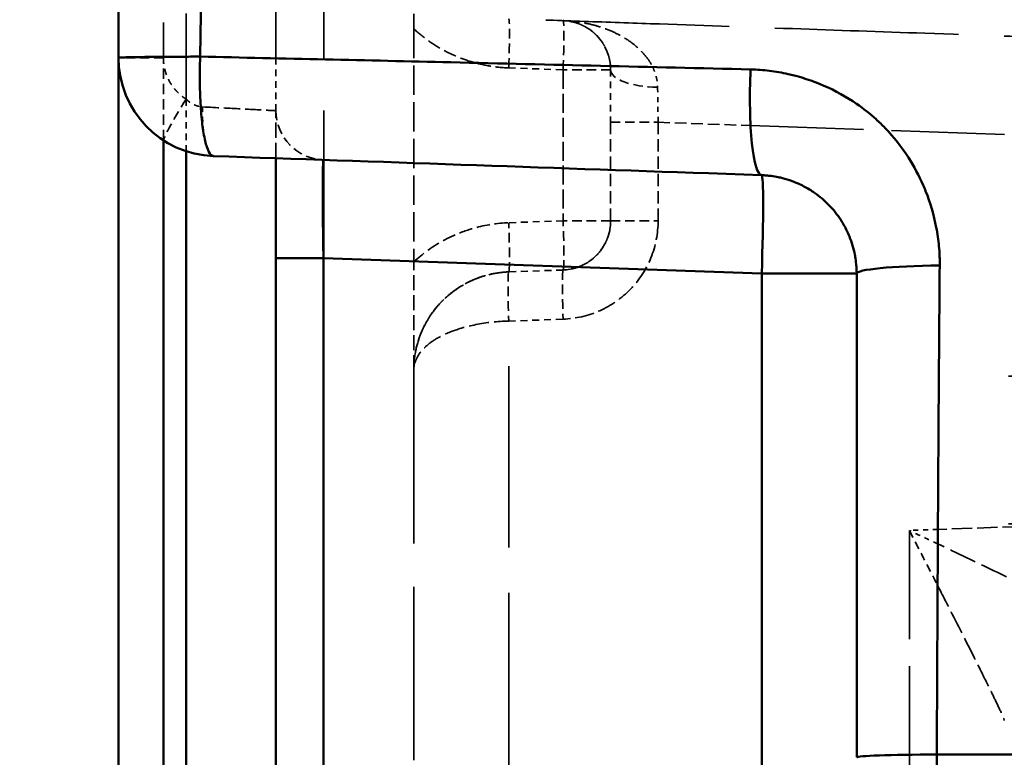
# Model space of a CAD drawing. Header units: millimetres. Extents: x 3278 to 6066, y 2420 to 4375.
# Tile 629 of 656: x 5336 to 5356, y 4176 to 4191. Entities that reach past the tile are written whole.
import ezdxf

# ---------------------------------------------------------------- set-up
doc = ezdxf.new("R2010")
doc.units = ezdxf.units.MM
doc.linetypes.add('DASHED', pattern=[0.2067, 0.1654, -0.0413])
for name, color, linetype, lineweight in [('AM_5', 3, 'Continuous', 25), ('Sichtbare Kanten(DIN)', 7, 'Continuous', 50), ('Sichtbare tangentiale Kanten(DIN)', 7, 'Continuous', 50), ('Verdeckte Kanten(DIN)', 7, 'DASHED', 35), ('Verdeckte tangentiale Kanten(DIN)', 7, 'DASHED', 35)]:
    doc.layers.add(name, color=color, linetype=linetype, lineweight=lineweight)
doc.styles.get("Standard").update_dxf_attribs({"font": 'ISOCP.SHX'})
doc.dimstyles.new('Standard$0', dxfattribs={"dimtxt": 0.18, "dimasz": 0.18, "dimexe": 0.18, "dimexo": 0.0625, "dimgap": 0.09, "dimtad": 0, "dimtih": 1, "dimtoh": 1, "dimdec": 4, "dimzin": 0, "dimdsep": 46, "dimtxsty": 'STANDARD', "dimcen": 0.09, "dimadec": 0, "dimazin": 0, "dimtfac": 1, "dimtdec": 4, "dimtofl": 0, "dimtmove": 0, "dimatfit": 3, "dimfxl": 1, "dimtolj": 1, "dimtzin": 0, "dimarcsym": 0})

# ---------------------------------------------------------------- blocks, each defined once
blk = doc.blocks.new('*D33')
at = {"layer": 'AM_5', "color": 0, "lineweight": -2, "transparency": 16777216}
for p, q in [((5338.341, 4235.228), (5308.192, 4235.228)), ((5308.372, 4233.428), (5308.372, 3736.745)), ((5308.372, 3212.967), (5308.372, 3709.65)), ((5338.341, 3211.167), (5308.192, 3211.167))]:
    blk.add_line(p, q, dxfattribs=at)
at = {"layer": 'AM_5', "color": 0, "transparency": 16777216}
for points in [[(5308.072, 4233.428), (5308.672, 4233.428), (5308.372, 4235.228)], [(5308.072, 3212.967), (5308.672, 3212.967), (5308.372, 3211.167)]]:
    blk.add_solid(points, dxfattribs=at)
at = {"layer": 'Defpoints', "color": 0, "transparency": 16777216}
for p in [(5338.404, 4235.228), (5308.372, 3211.167), (5338.404, 3211.167)]:
    blk.add_point(p, dxfattribs=at)
at = {"layer": 'AM_5', "color": 0, "transparency": 16777216, "insert": (5308.372, 3723.198), "char_height": 10, "attachment_point": 5, "rotation": 90}
blk.add_mtext('\\A1;102,5', dxfattribs=at)

msp = doc.modelspace()

# ---------------------------------------------------------------- linework, layer by layer
at = {"layer": 'Sichtbare Kanten(DIN)'}
for p, q in [((5338.404, 4160.703), (5338.404, 4190.277)), ((5341.604, 4190.264), (5341.604, 4190.264)), ((5351.473, 4187.889), (5350.393, 4187.927)), ((5351.473, 4187.889), (5351.473, 4187.889)), ((5341.604, 4186.201), (5341.604, 4164.778))]:
    msp.add_line(p, q, dxfattribs=at)
msp.add_arc((5340.404, 4190.277), 2, 180, 268, dxfattribs=at)
for points, knots in [([(5338.404, 4215.202), (5338.404, 4214.683), (5338.404, 4214.165), (5338.404, 4213.644), (5338.404, 4213.126), (5338.404, 4212.605), (5338.404, 4212.086), (5338.404, 4211.041), (5338.404, 4210.004), (5338.404, 4208.97), (5338.404, 4207.298), (5338.404, 4205.632), (5338.404, 4203.954), (5338.404, 4203.549), (5338.404, 4203.144), (5338.404, 4202.739), (5338.404, 4200.662), (5338.404, 4198.585), (5338.404, 4196.508), (5338.404, 4194.43), (5338.404, 4192.354), (5338.404, 4190.277)], [0, 0, 0, 0, 1.556925, 1.556925, 1.556925, 3.102501, 3.102501, 3.102501, 6.214947, 6.214947, 6.214947, 11.248315, 11.248315, 11.248315, 12.46337, 12.46337, 12.46337, 18.693947, 18.693947, 18.693947, 24.92661, 24.92661, 24.92661, 24.92661]), ([(5341.604, 4186.201), (5341.604, 4186.425), (5341.604, 4186.65), (5341.604, 4186.868), (5341.604, 4187.032), (5341.604, 4187.193), (5341.604, 4187.349), (5341.604, 4187.4), (5341.604, 4187.452), (5341.604, 4187.502), (5341.604, 4187.704), (5341.604, 4187.895), (5341.604, 4188.071), (5341.604, 4188.126), (5341.604, 4188.181), (5341.604, 4188.233)], [-11.778682, -11.778682, -11.778682, -11.778682, -11.106032, -11.106032, -11.106032, -10.601565, -10.601565, -10.601565, -10.433382, -10.433382, -10.433382, -9.760732, -9.760732, -9.760732, -9.546063, -9.546063, -9.546063, -9.546063]), ([(5353.404, 4185.89), (5353.404, 4185.906), (5353.404, 4185.922), (5353.403, 4185.938), (5353.403, 4185.954), (5353.402, 4185.971), (5353.401, 4185.987), (5353.4, 4186.019), (5353.397, 4186.051), (5353.394, 4186.083), (5353.389, 4186.133), (5353.383, 4186.182), (5353.374, 4186.231), (5353.372, 4186.246), (5353.369, 4186.26), (5353.366, 4186.274), (5353.342, 4186.4), (5353.305, 4186.524), (5353.257, 4186.642), (5353.225, 4186.722), (5353.187, 4186.799), (5353.145, 4186.873), (5353.124, 4186.91), (5353.102, 4186.947), (5353.079, 4186.982), (5353.009, 4187.09), (5352.929, 4187.19), (5352.84, 4187.282), (5352.751, 4187.373), (5352.654, 4187.456), (5352.549, 4187.53), (5352.514, 4187.554), (5352.478, 4187.577), (5352.442, 4187.599), (5352.369, 4187.644), (5352.294, 4187.683), (5352.216, 4187.718), (5352.099, 4187.77), (5351.977, 4187.81), (5351.853, 4187.839), (5351.839, 4187.842), (5351.824, 4187.845), (5351.81, 4187.848), (5351.762, 4187.858), (5351.713, 4187.866), (5351.665, 4187.873), (5351.633, 4187.877), (5351.601, 4187.881), (5351.569, 4187.883), (5351.538, 4187.886), (5351.506, 4187.887), (5351.475, 4187.889)], [0, 0, 0, 0, 0.0154393, 0.0154393, 0.0154393, 0.0308869, 0.0308869, 0.0308869, 0.0617947, 0.0617947, 0.0617947, 0.1098003, 0.1098003, 0.1098003, 0.1235715, 0.1235715, 0.1235715, 0.2467889, 0.2467889, 0.2467889, 0.3294009, 0.3294009, 0.3294009, 0.3709952, 0.3709952, 0.3709952, 0.4967805, 0.4967805, 0.4967805, 0.622925, 0.622925, 0.622925, 0.6648684, 0.6648684, 0.6648684, 0.7484699, 0.7484699, 0.7484699, 0.8738211, 0.8738211, 0.8738211, 0.8882895, 0.8882895, 0.8882895, 0.9368453, 0.9368453, 0.9368453, 0.968421, 0.968421, 0.968421, 0.9995257, 0.9995257, 0.9995257, 0.9995257]), ([(5353.404, 4176.059), (5353.404, 4176.265), (5353.404, 4176.471), (5353.404, 4176.677), (5353.404, 4176.882), (5353.404, 4177.088), (5353.404, 4177.294), (5353.404, 4177.705), (5353.404, 4178.117), (5353.404, 4178.528), (5353.404, 4179.353), (5353.404, 4180.172), (5353.404, 4180.995), (5353.404, 4181.011), (5353.404, 4181.028), (5353.404, 4181.044), (5353.404, 4181.85), (5353.404, 4182.655), (5353.404, 4183.46), (5353.404, 4183.871), (5353.404, 4184.281), (5353.404, 4184.692), (5353.404, 4184.897), (5353.404, 4185.102), (5353.404, 4185.307), (5353.404, 4185.502), (5353.404, 4185.696), (5353.404, 4185.89)], [0.000014, 0.000014, 0.000014, 0.000014, 0.61755, 0.61755, 0.61755, 1.23416, 1.23416, 1.23416, 2.466594, 2.466594, 2.466594, 4.941266, 4.941266, 4.941266, 4.990051, 4.990051, 4.990051, 7.412128, 7.412128, 7.412128, 8.647374, 8.647374, 8.647374, 9.264966, 9.264966, 9.264966, 9.849668, 9.849668, 9.849668, 9.849668])]:
    msp.add_open_spline(points, degree=3, knots=knots, dxfattribs=at)
msp.add_open_spline([(5350.393, 4187.927), (5347.037, 4188.044), (5343.684, 4188.161), (5340.334, 4188.278)], degree=3, dxfattribs=at)
at = {"layer": 'Sichtbare tangentiale Kanten(DIN)'}
for p, q in [((5342.578, 4190.242), (5342.578, 4190.242)), ((5351.248, 4188.898), (5351.248, 4188.898)), ((5339.317, 4162.381), (5339.317, 4188.598)), ((5339.778, 4188.377), (5339.778, 4162.602)), ((5351.474, 4185.89), (5342.569, 4186.201)), ((5342.569, 4186.201), (5342.569, 4164.778)), ((5351.474, 4165.089), (5351.474, 4185.89)), ((5355.054, 4180.691), (5355.054, 4180.691))]:
    msp.add_line(p, q, dxfattribs=at)
for centre, major_axis, ratio, start_param, end_param in [((5351.543, 4189.888), (-0.07, -1.999), 0.150328, 4.64208, 6.280542), ((5340.369, 4189.277), (-0.035, -0.999), 0.254894, 5.374248, 5.374296), ((5339.865, 4189.434), (-0.539, -0.843), 0.073519, 6.274855, 6.283185), ((5351.404, 4185.89), (0.07, 1.999), 0.034878, 4.713607, 6.283185), ((5342.604, 4186.201), (-1, 0), 0.00001, 6.27269, 7.819049), ((5355.404, 4185.89), (-2, 0), 0.084155, 4.869282, 6.282973), ((5351.404, 4185.89), (2, 0), 0.00001, 6.256991, 7.819011), ((5355.404, 4176.059), (-2, 0), 0.029927, 4.899104, 6.282959)]:
    msp.add_ellipse(centre, major_axis=major_axis, ratio=ratio, start_param=start_param, end_param=end_param, dxfattribs=at)
for points, knots in [([(5340.064, 4190.298), (5340.121, 4194.859), (5340.226, 4202.114), (5340.313, 4210.474), (5340.336, 4214.152), (5340.341, 4215.211)], [49.057246, 49.057246, 49.057246, 49.057246, 62.735435, 70.889135, 73.983751, 73.983751, 73.983751, 73.983751]), ([(5338.404, 4190.277), (5338.404, 4190.278), (5338.43, 4190.281), (5338.549, 4190.285), (5338.742, 4190.289), (5339.001, 4190.292), (5339.316, 4190.295), (5339.674, 4190.297), (5339.932, 4190.298), (5340.064, 4190.298)], [0, 0, 0, 0, 0.3993, 0.7986, 1.197901, 1.597203, 1.996505, 2.395807, 2.795109, 2.795109, 2.795109, 2.795109]), ([(5340.064, 4190.298), (5340.059, 4190.183), (5340.057, 4190.068), (5340.056, 4189.953), (5340.056, 4189.809), (5340.057, 4189.666), (5340.062, 4189.529), (5340.065, 4189.448), (5340.069, 4189.369), (5340.074, 4189.293), (5340.083, 4189.14), (5340.096, 4189), (5340.113, 4188.875), (5340.13, 4188.751), (5340.15, 4188.642), (5340.173, 4188.553), (5340.184, 4188.509), (5340.196, 4188.47), (5340.209, 4188.435), (5340.23, 4188.378), (5340.253, 4188.336), (5340.276, 4188.31), (5340.295, 4188.289), (5340.314, 4188.278), (5340.334, 4188.278)], [0, 0, 0, 0, 0.111111, 0.111111, 0.111111, 0.25048, 0.25048, 0.25048, 0.333334, 0.333334, 0.333334, 0.500006, 0.500006, 0.500006, 0.666668, 0.666668, 0.666668, 0.749523, 0.749523, 0.749523, 0.888889, 0.888889, 0.888889, 1, 1, 1, 1]), ([(5340.064, 4190.298), (5341.757, 4190.261), (5345.485, 4190.177), (5349.214, 4190.088), (5351.248, 4190.038)], [-1.783159, -1.783159, -1.783159, -1.783159, 3.360968, 9.509663, 9.509663, 9.509663, 9.509663]), ([(5351.248, 4190.038), (5351.313, 4190.036), (5351.377, 4190.033), (5351.441, 4190.029), (5351.505, 4190.024), (5351.568, 4190.018), (5351.632, 4190.01), (5351.759, 4189.994), (5351.885, 4189.972), (5352.01, 4189.945), (5352.259, 4189.889), (5352.503, 4189.809), (5352.737, 4189.708), (5352.971, 4189.606), (5353.194, 4189.482), (5353.403, 4189.338), (5353.542, 4189.243), (5353.674, 4189.138), (5353.798, 4189.025), (5353.862, 4188.967), (5353.923, 4188.908), (5353.982, 4188.846), (5354.159, 4188.663), (5354.316, 4188.462), (5354.454, 4188.247), (5354.569, 4188.069), (5354.669, 4187.881), (5354.755, 4187.686), (5354.772, 4187.646), (5354.789, 4187.606), (5354.805, 4187.566), (5354.9, 4187.328), (5354.973, 4187.08), (5355.021, 4186.827), (5355.046, 4186.701), (5355.064, 4186.573), (5355.076, 4186.444), (5355.082, 4186.38), (5355.086, 4186.315), (5355.089, 4186.251), (5355.09, 4186.218), (5355.091, 4186.186), (5355.092, 4186.154), (5355.092, 4186.121), (5355.092, 4186.089), (5355.092, 4186.056)], [0, 0, 0, 0, 0.194059, 0.194059, 0.194059, 0.388132, 0.388132, 0.388132, 0.776258, 0.776258, 0.776258, 1.552075, 1.552075, 1.552075, 2.328253, 2.328253, 2.328253, 2.842607, 2.842607, 2.842607, 3.104354, 3.104354, 3.104354, 3.880398, 3.880398, 3.880398, 4.525692, 4.525692, 4.525692, 4.656587, 4.656587, 4.656587, 5.432653, 5.432653, 5.432653, 5.820742, 5.820742, 5.820742, 6.014757, 6.014757, 6.014757, 6.111765, 6.111765, 6.111765, 6.208777, 6.208777, 6.208777, 6.208777]), ([(5342.569, 4186.201), (5342.564, 4186.46), (5342.561, 4186.722), (5342.558, 4186.966), (5342.556, 4187.209), (5342.554, 4187.43), (5342.554, 4187.615), (5342.554, 4187.799), (5342.556, 4187.947), (5342.558, 4188.048), (5342.561, 4188.147), (5342.564, 4188.199), (5342.569, 4188.2)], [0, 0, 0, 0, 0.2505926, 0.2505926, 0.2505926, 0.5, 0.5, 0.5, 0.7494074, 0.7494074, 0.7494074, 0.9968238, 0.9968238, 0.9968238, 0.9968238]), ([(5355.091, 4186.056), (5355.078, 4184.437), (5355.063, 4182.391), (5355.05, 4179.895), (5355.044, 4178.629), (5355.037, 4177.378), (5355.034, 4176.539), (5355.032, 4176.118)], [5.097555, 5.097555, 5.097555, 5.097555, 9.946867, 11.19438, 12.441893, 13.689405, 14.936905, 14.936905, 14.936905, 14.936905]), ([(5355.033, 4176.118), (5355.027, 4174.277), (5355.016, 4170.608), (5355.007, 4166.948), (5355.003, 4165.126)], [0, 0, 0, 0, 5.515701, 10.973327, 10.973327, 10.973327, 10.973327]), ([(5355.032, 4176.118), (5356.561, 4176.118), (5358.178, 4176.118), (5361.492, 4176.118), (5363.384, 4176.118), (5366.869, 4176.118), (5368.789, 4176.118), (5372.261, 4176.118), (5374.208, 4176.118), (5377.665, 4176.118), (5379.639, 4176.118), (5384.878, 4176.118), (5388.702, 4176.118), (5393.925, 4176.118), (5395.974, 4176.118), (5399.35, 4176.118), (5401.421, 4176.118), (5406.574, 4176.118), (5410.49, 4176.118), (5417.419, 4176.118), (5421.376, 4176.118), (5428.258, 4176.118), (5432.25, 4176.118), (5439.087, 4176.118), (5443.106, 4176.118), (5449.902, 4176.118), (5457.089, 4176.118), (5464.315, 4176.118), (5471.497, 4176.118), (5475.569, 4176.118), (5482.282, 4176.118), (5486.365, 4176.118), (5496.645, 4176.118), (5504.319, 4176.118), (5514.566, 4176.118), (5521.731, 4176.118), (5528.888, 4176.118), (5536.05, 4176.118), (5543.216, 4176.118), (5550.362, 4176.118), (5561.117, 4176.118), (5568.729, 4176.118), (5578.993, 4176.118), (5586.171, 4176.118), (5593.299, 4176.118), (5600.485, 4176.118), (5607.682, 4176.118), (5614.801, 4176.118), (5622.004, 4176.118), (5629.217, 4176.118), (5636.338, 4176.118), (5643.565, 4176.118), (5650.802, 4176.118), (5657.947, 4176.118), (5663.387, 4176.118), (5667.019, 4176.118), (5670.593, 4176.118), (5674.229, 4176.118), (5676.084, 4176.118), (5678.743, 4176.118), (5679.672, 4176.118), (5681.457, 4176.118), (5682.367, 4176.118), (5683.259, 4176.118)], [14.489814, 14.489814, 14.489814, 14.489814, 18.464134, 18.689617, 23.081558, 23.36296, 27.698246, 28.036377, 32.313897, 32.709965, 36.92897, 37.38427, 46.160408, 46.735989, 50.777463, 51.413065, 55.395476, 56.090193, 64.634084, 65.44382, 73.877464, 74.795655, 83.12975, 84.143483, 92.395695, 93.485008, 101.674161, 110.954613, 112.152408, 120.235768, 121.480687, 129.521119, 130.803686, 148.114736, 149.433646, 157.422764, 166.736157, 168.048868, 176.055104, 185.382915, 186.655684, 204.082235, 205.250754, 213.446397, 222.816916, 223.846446, 232.200947, 241.602748, 242.442225, 251.020836, 260.449843, 261.041513, 269.885426, 279.329591, 279.659739, 284.057904, 288.792661, 288.973947, 293.535425, 293.630776, 295.910071, 295.959273, 298.286801, 298.286801, 298.286801, 298.286801])]:
    msp.add_open_spline(points, degree=3, knots=knots, dxfattribs=at)
for points in [[(5349.258, 4190.087), (5349.258, 4190.087), (5349.258, 4190.087), (5349.258, 4190.087)], [(5355.053, 4180.395), (5355.053, 4180.395), (5355.053, 4180.395), (5355.053, 4180.395)], [(5355.048, 4179.553), (5355.048, 4179.553), (5355.048, 4179.553), (5355.048, 4179.553)]]:
    msp.add_open_spline(points, degree=3, dxfattribs=at)
at = {"layer": 'Verdeckte Kanten(DIN)', "ltscale": 9.876539}
msp.add_line((5341.604, 4190.264), (5341.604, 4203.228), dxfattribs=at)
at = {"layer": 'Verdeckte Kanten(DIN)', "ltscale": 3.606184}
msp.add_line((5344.404, 4190.863), (5344.404, 4186.129), dxfattribs=at)
at = {"layer": 'Verdeckte Kanten(DIN)'}
for p, q in [((5344.404, 4190.863), (5344.404, 4190.863)), ((5344.404, 4186.129), (5344.404, 4186.129))]:
    msp.add_line(p, q, dxfattribs=at)
at = {"layer": 'Verdeckte Kanten(DIN)', "ltscale": 0.811262}
msp.add_line((5341.604, 4189.199), (5341.604, 4190.264), dxfattribs=at)
at = {"layer": 'Verdeckte Kanten(DIN)', "ltscale": 1.52505}
msp.add_line((5348.404, 4186.962), (5348.404, 4188.964), dxfattribs=at)
at = {"layer": 'Verdeckte Kanten(DIN)', "ltscale": 7.770482}
msp.add_line((5350.393, 4187.927), (5340.334, 4188.278), dxfattribs=at)
at = {"layer": 'Verdeckte Kanten(DIN)', "ltscale": 0.000505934}
msp.add_line((5351.473, 4187.889), (5351.474, 4187.889), dxfattribs=at)
at = {"layer": 'Verdeckte Kanten(DIN)', "ltscale": 0.842572}
msp.add_line((5347.439, 4185.962), (5346.334, 4185.924), dxfattribs=at)
at = {"layer": 'Verdeckte Kanten(DIN)', "ltscale": 21.301537}
msp.add_line((5344.404, 4183.925), (5344.404, 4161.91), dxfattribs=at)
at = {"layer": 'Verdeckte Kanten(DIN)', "ltscale": 1.170062}
for centre, start, end in [((5347.404, 4190.03), 360, 88), ((5342.604, 4189.199), 180, 268), ((5347.404, 4186.962), 272, 360)]:
    msp.add_arc(centre, 1, start, end, dxfattribs=at)
at = {"layer": 'Verdeckte Kanten(DIN)', "ltscale": 2.340223}
msp.add_arc((5351.404, 4185.89), 2, 360, 88, dxfattribs=at)
at = {"layer": 'Verdeckte Kanten(DIN)', "ltscale": 1.852096}
for points, knots in [([(5344.404, 4190.863), (5344.404, 4190.958), (5344.404, 4191.054), (5344.404, 4191.455), (5344.404, 4191.75), (5344.404, 4192.21), (5344.404, 4192.392), (5344.404, 4192.649), (5344.404, 4192.734), (5344.404, 4192.86), (5344.404, 4192.901), (5344.404, 4192.964), (5344.404, 4192.985), (5344.404, 4193.024), (5344.404, 4193.048), (5344.404, 4193.06), (5344.404, 4193.062), (5344.404, 4193.063), (5344.404, 4193.064), (5344.404, 4193.065), (5344.404, 4193.066), (5344.404, 4193.067), (5344.404, 4193.067), (5344.404, 4193.067), (5344.404, 4193.067), (5344.404, 4193.067), (5344.404, 4193.067), (5344.404, 4193.067), (5344.404, 4193.067), (5344.404, 4193.067)], [0, 0, 0, 0, 0.028581, 0.028581, 0.1216375, 0.1216375, 0.1816686, 0.1816686, 0.2117409, 0.2117409, 0.2266826, 0.2266826, 0.2341227, 0.2341227, 0.2410261, 0.2410261, 0.2417309, 0.2417309, 0.2420396, 0.2420396, 0.2421803, 0.2421803, 0.2424705, 0.2424705, 0.2425249, 0.2425249, 0.2425528, 0.2425528, 0.2425799, 0.2425799, 0.2425799, 0.2425799]), ([(5344.404, 4183.925), (5344.404, 4183.925), (5344.404, 4183.925), (5344.404, 4183.925), (5344.404, 4183.925), (5344.404, 4183.925), (5344.404, 4183.925), (5344.404, 4183.925), (5344.404, 4183.925), (5344.404, 4183.926), (5344.404, 4183.927), (5344.404, 4183.928), (5344.404, 4183.929), (5344.404, 4183.93), (5344.404, 4183.932), (5344.404, 4183.944), (5344.404, 4183.968), (5344.404, 4184.007), (5344.404, 4184.028), (5344.404, 4184.091), (5344.404, 4184.132), (5344.404, 4184.258), (5344.404, 4184.343), (5344.404, 4184.6), (5344.404, 4184.782), (5344.404, 4185.242), (5344.404, 4185.537), (5344.404, 4185.938), (5344.404, 4186.034), (5344.404, 4186.129)], [0, 0, 0, 0, 0.0000034, 0.0000034, 0.00000689, 0.00000689, 0.00001369, 0.00001369, 0.00005001, 0.00005001, 0.00006762, 0.00006762, 0.00010624, 0.00010624, 0.00019445, 0.00019445, 0.00105833, 0.00105833, 0.00198939, 0.00198939, 0.0038592, 0.0038592, 0.00762244, 0.00762244, 0.01513473, 0.01513473, 0.02677981, 0.02677981, 0.03035644, 0.03035644, 0.03035644, 0.03035644])]:
    msp.add_open_spline(points, degree=3, knots=knots, dxfattribs=at)
at = {"layer": 'Verdeckte Kanten(DIN)', "ltscale": 22.540926}
msp.add_open_spline([(5369.439, 4190.261), (5369.197, 4190.27), (5368.956, 4190.278), (5368.715, 4190.287), (5368.473, 4190.295), (5368.232, 4190.304), (5367.991, 4190.312), (5367.509, 4190.329), (5367.026, 4190.346), (5366.544, 4190.363), (5365.58, 4190.396), (5364.616, 4190.43), (5363.651, 4190.464), (5361.725, 4190.531), (5359.797, 4190.598), (5357.871, 4190.665), (5356.844, 4190.701), (5355.817, 4190.737), (5354.791, 4190.773), (5353.893, 4190.804), (5352.996, 4190.836), (5352.099, 4190.867), (5351.137, 4190.901), (5350.176, 4190.934), (5349.215, 4190.968), (5348.735, 4190.984), (5348.255, 4191.001), (5347.774, 4191.018), (5347.294, 4191.035), (5346.814, 4191.052), (5346.334, 4191.068)], degree=3, knots=[0, 0, 0, 0, 0.727999, 0.727999, 0.727999, 1.456434, 1.456434, 1.456434, 2.914057, 2.914057, 2.914057, 5.82861, 5.82861, 5.82861, 11.649607, 11.649607, 11.649607, 14.75485, 14.75485, 14.75485, 17.471933, 17.471933, 17.471933, 20.383648, 20.383648, 20.383648, 21.839702, 21.839702, 21.839702, 23.295989, 23.295989, 23.295989, 23.295989], dxfattribs=at)
at = {"layer": 'Verdeckte Kanten(DIN)', "ltscale": 2.410414}
msp.add_open_spline([(5348.404, 4190.03), (5348.404, 4190.051), (5348.403, 4190.071), (5348.402, 4190.091), (5348.401, 4190.102), (5348.4, 4190.114), (5348.399, 4190.125), (5348.398, 4190.133), (5348.398, 4190.141), (5348.397, 4190.149), (5348.392, 4190.189), (5348.385, 4190.227), (5348.376, 4190.263), (5348.374, 4190.273), (5348.371, 4190.284), (5348.368, 4190.294), (5348.351, 4190.358), (5348.328, 4190.416), (5348.303, 4190.468), (5348.294, 4190.486), (5348.285, 4190.503), (5348.276, 4190.52), (5348.251, 4190.564), (5348.225, 4190.603), (5348.197, 4190.639), (5348.18, 4190.662), (5348.162, 4190.683), (5348.144, 4190.703), (5348.119, 4190.73), (5348.094, 4190.755), (5348.068, 4190.778), (5348.041, 4190.802), (5348.014, 4190.823), (5347.986, 4190.843), (5347.965, 4190.858), (5347.944, 4190.872), (5347.923, 4190.885), (5347.886, 4190.907), (5347.85, 4190.926), (5347.812, 4190.943), (5347.797, 4190.95), (5347.782, 4190.956), (5347.767, 4190.962), (5347.721, 4190.98), (5347.675, 4190.994), (5347.628, 4191.005), (5347.62, 4191.007), (5347.613, 4191.008), (5347.605, 4191.01), (5347.577, 4191.016), (5347.55, 4191.02), (5347.522, 4191.023), (5347.515, 4191.024), (5347.509, 4191.025), (5347.502, 4191.025), (5347.481, 4191.028), (5347.46, 4191.029), (5347.439, 4191.03)], degree=3, knots=[0, 0, 0, 0, 0.024497, 0.024497, 0.024497, 0.039124, 0.039124, 0.039124, 0.0496, 0.0496, 0.0496, 0.101926, 0.101926, 0.101926, 0.117373, 0.117373, 0.117373, 0.214578, 0.214578, 0.214578, 0.248473, 0.248473, 0.248473, 0.33572, 0.33572, 0.33572, 0.389595, 0.389595, 0.389595, 0.462873, 0.462873, 0.462873, 0.537494, 0.537494, 0.537494, 0.594144, 0.594144, 0.594144, 0.689587, 0.689587, 0.689587, 0.728051, 0.728051, 0.728051, 0.844207, 0.844207, 0.844207, 0.863641, 0.863641, 0.863641, 0.931782, 0.931782, 0.931782, 0.948069, 0.948069, 0.948069, 1, 1, 1, 1], dxfattribs=at)
at = {"layer": 'Verdeckte Kanten(DIN)', "ltscale": 0.830827}
msp.add_open_spline([(5348.404, 4190.03), (5348.404, 4189.945), (5348.404, 4189.859), (5348.404, 4189.771), (5348.404, 4189.684), (5348.404, 4189.595), (5348.404, 4189.506), (5348.404, 4189.416), (5348.404, 4189.326), (5348.404, 4189.236), (5348.404, 4189.145), (5348.404, 4189.054), (5348.404, 4188.964)], degree=3, knots=[-2.355213, -2.355213, -2.355213, -2.355213, -2.082589, -2.082589, -2.082589, -1.80989, -1.80989, -1.80989, -1.537199, -1.537199, -1.537199, -1.264598, -1.264598, -1.264598, -1.264598], dxfattribs=at)
at = {"layer": 'Verdeckte Kanten(DIN)', "ltscale": 1.886645}
msp.add_open_spline([(5341.604, 4188.233), (5341.604, 4188.263), (5341.604, 4188.293), (5341.604, 4188.321), (5341.604, 4188.4), (5341.604, 4188.475), (5341.604, 4188.545), (5341.604, 4188.685), (5341.604, 4188.805), (5341.604, 4188.902), (5341.604, 4188.927), (5341.604, 4188.95), (5341.604, 4188.971), (5341.604, 4189.035), (5341.604, 4189.086), (5341.604, 4189.124), (5341.604, 4189.173), (5341.604, 4189.199), (5341.604, 4189.199)], degree=3, knots=[-9.546063, -9.546063, -9.546063, -9.546063, -9.424407, -9.424407, -9.424407, -9.088082, -9.088082, -9.088082, -8.415432, -8.415432, -8.415432, -8.247248, -8.247248, -8.247248, -7.742782, -7.742782, -7.742782, -7.070132, -7.070132, -7.070132, -7.070132], dxfattribs=at)
at = {"layer": 'Verdeckte Kanten(DIN)', "ltscale": 1.171288}
msp.add_open_spline([(5348.404, 4186.962), (5348.404, 4186.905), (5348.399, 4186.849), (5348.389, 4186.793), (5348.377, 4186.723), (5348.358, 4186.654), (5348.331, 4186.587), (5348.315, 4186.547), (5348.296, 4186.509), (5348.275, 4186.472), (5348.233, 4186.397), (5348.182, 4186.328), (5348.123, 4186.267), (5348.064, 4186.206), (5347.997, 4186.152), (5347.924, 4186.108), (5347.887, 4186.085), (5347.849, 4186.066), (5347.81, 4186.048), (5347.745, 4186.019), (5347.676, 4185.997), (5347.606, 4185.983), (5347.551, 4185.971), (5347.495, 4185.964), (5347.439, 4185.962)], degree=3, knots=[0, 0, 0, 0, 0.110996, 0.110996, 0.110996, 0.250202, 0.250202, 0.250202, 0.332989, 0.332989, 0.332989, 0.499596, 0.499596, 0.499596, 0.666318, 0.666318, 0.666318, 0.749241, 0.749241, 0.749241, 0.888773, 0.888773, 0.888773, 1, 1, 1, 1], dxfattribs=at)
at = {"layer": 'Verdeckte Kanten(DIN)', "ltscale": 2.48357}
msp.add_open_spline([(5346.334, 4185.924), (5346.101, 4185.916), (5345.646, 4185.816), (5345.125, 4185.496), (5344.778, 4185.12), (5344.486, 4184.608), (5344.404, 4184.199), (5344.404, 4183.925)], degree=3, knots=[0, 0, 0, 0, 0.615936, 1.231871, 1.738665, 2.24546, 3.259048, 3.259048, 3.259048, 3.259048], dxfattribs=at)
at = {"layer": 'Verdeckte Kanten(DIN)', "ltscale": 2.342263}
msp.add_open_spline([(5346.334, 4185.924), (5346.255, 4185.921), (5346.176, 4185.913), (5346.098, 4185.901), (5346.02, 4185.889), (5345.943, 4185.872), (5345.867, 4185.851), (5345.791, 4185.83), (5345.716, 4185.805), (5345.643, 4185.775), (5345.625, 4185.767), (5345.607, 4185.76), (5345.59, 4185.752), (5345.535, 4185.728), (5345.482, 4185.701), (5345.43, 4185.672), (5345.361, 4185.633), (5345.294, 4185.591), (5345.23, 4185.544), (5345.166, 4185.498), (5345.105, 4185.448), (5345.047, 4185.394), (5345.019, 4185.368), (5344.991, 4185.341), (5344.965, 4185.314), (5344.848, 4185.193), (5344.747, 4185.057), (5344.664, 4184.911), (5344.621, 4184.835), (5344.582, 4184.756), (5344.549, 4184.674), (5344.505, 4184.564), (5344.471, 4184.45), (5344.446, 4184.335), (5344.418, 4184.2), (5344.404, 4184.062), (5344.404, 4183.925)], degree=3, knots=[-9.365029, -9.365029, -9.365029, -9.365029, -9.127928, -9.127928, -9.127928, -8.890826, -8.890826, -8.890826, -8.653725, -8.653725, -8.653725, -8.595837, -8.595837, -8.595837, -8.416623, -8.416623, -8.416623, -8.179522, -8.179522, -8.179522, -7.942421, -7.942421, -7.942421, -7.82664, -7.82664, -7.82664, -7.322097, -7.322097, -7.322097, -7.057376, -7.057376, -7.057376, -6.701774, -6.701774, -6.701774, -6.288256, -6.288256, -6.288256, -6.288256], dxfattribs=at)
at = {"layer": 'Verdeckte Kanten(DIN)'}
msp.add_open_spline([(5353.404, 4176.059), (5353.404, 4176.059), (5353.404, 4176.059), (5353.404, 4176.059)], degree=3, dxfattribs=at)
at = {"layer": 'Verdeckte tangentiale Kanten(DIN)', "ltscale": 24.437014}
msp.add_line((5342.578, 4190.242), (5342.578, 4215.498), dxfattribs=at)
at = {"layer": 'Verdeckte tangentiale Kanten(DIN)', "ltscale": 9.867079}
msp.add_line((5339.317, 4203.228), (5339.317, 4190.277), dxfattribs=at)
at = {"layer": 'Verdeckte tangentiale Kanten(DIN)', "ltscale": 10.509041}
msp.add_line((5339.778, 4189.434), (5339.778, 4203.228), dxfattribs=at)
at = {"layer": 'Verdeckte tangentiale Kanten(DIN)', "ltscale": 1.278844}
msp.add_line((5339.317, 4188.598), (5339.317, 4190.277), dxfattribs=at)
at = {"layer": 'Verdeckte tangentiale Kanten(DIN)', "ltscale": 25.174028}
msp.add_line((5342.578, 4138.208), (5342.578, 4190.242), dxfattribs=at)
at = {"layer": 'Verdeckte tangentiale Kanten(DIN)', "ltscale": 0.842572}
for p, q in [((5346.334, 4190.069), (5347.439, 4190.03)), ((5347.439, 4186.962), (5346.334, 4186.923)), ((5346.334, 4184.924), (5347.439, 4184.963))]:
    msp.add_line(p, q, dxfattribs=at)
at = {"layer": 'Verdeckte tangentiale Kanten(DIN)', "ltscale": 2.337818}
msp.add_line((5347.439, 4190.03), (5347.439, 4186.962), dxfattribs=at)
at = {"layer": 'Verdeckte tangentiale Kanten(DIN)', "ltscale": 0.805202}
msp.add_line((5339.778, 4189.434), (5339.778, 4188.377), dxfattribs=at)
at = {"layer": 'Verdeckte tangentiale Kanten(DIN)', "ltscale": 1.52505}
msp.add_line((5349.369, 4186.962), (5349.369, 4188.964), dxfattribs=at)
at = {"layer": 'Verdeckte tangentiale Kanten(DIN)', "ltscale": 1.433173}
msp.add_line((5349.369, 4188.964), (5351.248, 4188.898), dxfattribs=at)
at = {"layer": 'Verdeckte tangentiale Kanten(DIN)', "ltscale": 13.875697}
msp.add_line((5351.248, 4188.898), (5369.439, 4188.263), dxfattribs=at)
at = {"layer": 'Verdeckte tangentiale Kanten(DIN)', "ltscale": 22.268534}
msp.add_line((5346.334, 4161.91), (5346.334, 4184.924), dxfattribs=at)
at = {"layer": 'Verdeckte tangentiale Kanten(DIN)', "ltscale": 0.442739}
msp.add_line((5355.054, 4180.691), (5354.474, 4180.67), dxfattribs=at)
at = {"layer": 'Verdeckte tangentiale Kanten(DIN)', "ltscale": 13.349155}
msp.add_line((5354.474, 4180.67), (5354.474, 4163.149), dxfattribs=at)
at = {"layer": 'Verdeckte tangentiale Kanten(DIN)', "ltscale": 2.501792}
msp.add_line((5358.334, 4180.805), (5355.054, 4180.691), dxfattribs=at)
at = {"layer": 'Verdeckte tangentiale Kanten(DIN)', "ltscale": 1.195728}
for centre, major_axis, start_param, end_param in [((5346.299, 4190.069), (0.035, 0.999), 4.713607, 6.283185), ((5347.404, 4190.03), (0.035, 0.999), 4.713607, 6.283185), ((5346.299, 4186.923), (0.035, -0.999), 0, 1.569578), ((5347.404, 4186.962), (0.035, -0.999), 0, 1.569578), ((5346.369, 4184.924), (-0.035, 0.999), 0, 1.569578), ((5347.474, 4184.963), (-0.035, 0.999), 0, 1.569578)]:
    msp.add_ellipse(centre, major_axis=major_axis, ratio=0.034878, start_param=start_param, end_param=end_param, dxfattribs=at)
at = {"layer": 'Verdeckte tangentiale Kanten(DIN)', "ltscale": 1.13017}
msp.add_ellipse((5339.404, 4190.277), major_axis=(-1, 0), ratio=0.00001, start_param=4.79966, end_param=6.283194, dxfattribs=at)
at = {"layer": 'Verdeckte tangentiale Kanten(DIN)', "ltscale": 1.170062}
for centre, major_axis, start_param, end_param in [((5347.404, 4190.03), (1, 0), 6.28167, 7.819071), ((5349.404, 4188.964), (-1, 0), 6.283184, 7.819074), ((5347.404, 4186.962), (1, 0), 6.28167, 7.819071), ((5349.404, 4186.962), (-1, 0), 6.283184, 7.819074)]:
    msp.add_ellipse(centre, major_axis=major_axis, ratio=0.00001, start_param=start_param, end_param=end_param, dxfattribs=at)
at = {"layer": 'Verdeckte tangentiale Kanten(DIN)', "ltscale": 1.162352}
msp.add_ellipse((5349.404, 4190.03), major_axis=(-1, 0), ratio=0.355606, start_param=0, end_param=1.525771, dxfattribs=at)
at = {"layer": 'Verdeckte tangentiale Kanten(DIN)', "ltscale": 0.554126}
msp.add_ellipse((5349.394, 4189.051), major_axis=(0.029, -1.733), ratio=0.015157, start_param=4.343592, end_param=4.762577, dxfattribs=at)
at = {"layer": 'Verdeckte tangentiale Kanten(DIN)', "ltscale": 1.154537}
msp.add_ellipse((5339.865, 4189.434), major_axis=(-0.539, -0.843), ratio=0.073519, start_param=4.759342, end_param=6.274855, dxfattribs=at)
at = {"layer": 'Verdeckte tangentiale Kanten(DIN)', "ltscale": 0.497374}
msp.add_ellipse((5340.369, 4189.277), major_axis=(-0.035, -0.999), ratio=0.254888, start_param=4.72129, end_param=5.374247, dxfattribs=at)
at = {"layer": 'Verdeckte tangentiale Kanten(DIN)', "ltscale": 0.692364}
msp.add_ellipse((5340.369, 4189.277), major_axis=(-0.035, -0.999), ratio=0.254888, start_param=5.374295, end_param=6.283185, dxfattribs=at)
at = {"layer": 'Verdeckte tangentiale Kanten(DIN)', "ltscale": 0.000238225}
msp.add_ellipse((5355.404, 4185.89), major_axis=(-2, 0), ratio=0.084152, start_param=4.86906, end_param=4.869281, dxfattribs=at)
at = {"layer": 'Verdeckte tangentiale Kanten(DIN)', "ltscale": 2.340223}
for centre, start_param, end_param in [((5358.404, 4183.807), 4.747319, 6.292891), ((5358.404, 4180.805), 4.747297, 6.283187)]:
    msp.add_ellipse(centre, major_axis=(-2, 0), ratio=0.00001, start_param=start_param, end_param=end_param, dxfattribs=at)
at = {"layer": 'Verdeckte tangentiale Kanten(DIN)', "ltscale": 1.624681}
msp.add_open_spline([(5346.334, 4190.069), (5346.216, 4190.073), (5346.097, 4190.084), (5345.98, 4190.103), (5345.863, 4190.121), (5345.748, 4190.146), (5345.633, 4190.178), (5345.519, 4190.209), (5345.407, 4190.248), (5345.298, 4190.293), (5345.271, 4190.304), (5345.244, 4190.315), (5345.218, 4190.327), (5345.136, 4190.363), (5345.056, 4190.403), (5344.978, 4190.447), (5344.874, 4190.504), (5344.774, 4190.568), (5344.678, 4190.638), (5344.583, 4190.707), (5344.491, 4190.782), (5344.404, 4190.863)], degree=3, knots=[-4.609727, -4.609727, -4.609727, -4.609727, -4.254299, -4.254299, -4.254299, -3.89887, -3.89887, -3.89887, -3.543442, -3.543442, -3.543442, -3.456664, -3.456664, -3.456664, -3.188013, -3.188013, -3.188013, -2.832584, -2.832584, -2.832584, -2.477156, -2.477156, -2.477156, -2.477156], dxfattribs=at)
at = {"layer": 'Verdeckte tangentiale Kanten(DIN)', "ltscale": 2.036012}
msp.add_open_spline([(5347.439, 4191.03), (5347.493, 4191.028), (5347.548, 4191.024), (5347.603, 4191.019), (5347.654, 4191.015), (5347.705, 4191.009), (5347.756, 4191.001), (5347.759, 4191.001), (5347.763, 4191), (5347.766, 4191), (5347.875, 4190.983), (5347.982, 4190.961), (5348.087, 4190.932), (5348.165, 4190.911), (5348.242, 4190.886), (5348.317, 4190.857), (5348.343, 4190.847), (5348.369, 4190.837), (5348.395, 4190.826), (5348.478, 4190.792), (5348.558, 4190.752), (5348.635, 4190.709), (5348.651, 4190.699), (5348.667, 4190.69), (5348.683, 4190.68), (5348.775, 4190.625), (5348.861, 4190.562), (5348.941, 4190.492), (5348.977, 4190.46), (5349.012, 4190.426), (5349.045, 4190.391), (5349.084, 4190.35), (5349.12, 4190.306), (5349.153, 4190.261), (5349.182, 4190.221), (5349.208, 4190.18), (5349.232, 4190.138), (5349.241, 4190.121), (5349.25, 4190.104), (5349.258, 4190.087)], degree=3, knots=[0, 0, 0, 0, 0.196755, 0.196755, 0.196755, 0.381101, 0.381101, 0.381101, 0.393491, 0.393491, 0.393491, 0.786985, 0.786985, 0.786985, 1.078056, 1.078056, 1.078056, 1.180474, 1.180474, 1.180474, 1.505337, 1.505337, 1.505337, 1.57397, 1.57397, 1.57397, 1.967496, 1.967496, 1.967496, 2.148505, 2.148505, 2.148505, 2.36103, 2.36103, 2.36103, 2.544192, 2.544192, 2.544192, 2.616448, 2.616448, 2.616448, 2.616448], dxfattribs=at)
at = {"layer": 'Verdeckte tangentiale Kanten(DIN)', "ltscale": 0.764309}
msp.add_open_spline([(5339.317, 4190.277), (5339.317, 4190.266), (5339.317, 4190.256), (5339.317, 4190.245), (5339.317, 4190.235), (5339.318, 4190.224), (5339.318, 4190.214), (5339.319, 4190.193), (5339.321, 4190.172), (5339.324, 4190.152), (5339.329, 4190.11), (5339.337, 4190.069), (5339.348, 4190.029), (5339.355, 4190.002), (5339.363, 4189.975), (5339.372, 4189.949), (5339.39, 4189.896), (5339.413, 4189.845), (5339.439, 4189.796), (5339.466, 4189.747), (5339.497, 4189.701), (5339.532, 4189.657), (5339.549, 4189.635), (5339.567, 4189.614), (5339.586, 4189.594), (5339.614, 4189.563), (5339.645, 4189.534), (5339.677, 4189.508), (5339.693, 4189.494), (5339.709, 4189.481), (5339.726, 4189.469), (5339.735, 4189.463), (5339.743, 4189.457), (5339.752, 4189.451), (5339.76, 4189.445), (5339.769, 4189.44), (5339.778, 4189.434)], degree=3, knots=[-3.141593, -3.141593, -3.141593, -3.141593, -3.110278, -3.110278, -3.110278, -3.078963, -3.078963, -3.078963, -3.016332, -3.016332, -3.016332, -2.891059, -2.891059, -2.891059, -2.807559, -2.807559, -2.807559, -2.640543, -2.640543, -2.640543, -2.473525, -2.473525, -2.473525, -2.390026, -2.390026, -2.390026, -2.264754, -2.264754, -2.264754, -2.202123, -2.202123, -2.202123, -2.170807, -2.170807, -2.170807, -2.139491, -2.139491, -2.139491, -2.139491], dxfattribs=at)
at = {"layer": 'Verdeckte tangentiale Kanten(DIN)', "ltscale": 0.362594}
msp.add_open_spline([(5349.258, 4190.087), (5349.274, 4190.054), (5349.289, 4190.02), (5349.301, 4189.986), (5349.303, 4189.98), (5349.305, 4189.975), (5349.307, 4189.969), (5349.317, 4189.941), (5349.325, 4189.912), (5349.332, 4189.882), (5349.336, 4189.866), (5349.34, 4189.85), (5349.343, 4189.834), (5349.347, 4189.811), (5349.351, 4189.788), (5349.353, 4189.765), (5349.354, 4189.762), (5349.354, 4189.759), (5349.354, 4189.755), (5349.357, 4189.729), (5349.358, 4189.702), (5349.359, 4189.675)], degree=3, knots=[2.6165056, 2.6165056, 2.6165056, 2.6165056, 2.7544357, 2.7544357, 2.7544357, 2.7770726, 2.7770726, 2.7770726, 2.8897085, 2.8897085, 2.8897085, 2.9511724, 2.9511724, 2.9511724, 3.0373574, 3.0373574, 3.0373574, 3.0495542, 3.0495542, 3.0495542, 3.1479249, 3.1479249, 3.1479249, 3.1479249], dxfattribs=at)
at = {"layer": 'Verdeckte tangentiale Kanten(DIN)', "ltscale": 0.292324}
msp.add_open_spline([(5339.778, 4189.434), (5339.781, 4189.431), (5339.784, 4189.428), (5339.788, 4189.425), (5339.791, 4189.422), (5339.794, 4189.419), (5339.797, 4189.416), (5339.804, 4189.41), (5339.81, 4189.405), (5339.817, 4189.399), (5339.83, 4189.389), (5339.843, 4189.379), (5339.857, 4189.369), (5339.878, 4189.355), (5339.899, 4189.342), (5339.921, 4189.33), (5339.928, 4189.327), (5339.934, 4189.324), (5339.94, 4189.321), (5339.969, 4189.308), (5339.997, 4189.298), (5340.026, 4189.29), (5340.041, 4189.287), (5340.056, 4189.284), (5340.07, 4189.281), (5340.077, 4189.28), (5340.085, 4189.279), (5340.092, 4189.279), (5340.096, 4189.278), (5340.099, 4189.278), (5340.103, 4189.278), (5340.107, 4189.278), (5340.11, 4189.277), (5340.114, 4189.277)], degree=3, knots=[0, 0, 0, 0, 0.0119892, 0.0119892, 0.0119892, 0.0239797, 0.0239797, 0.0239797, 0.0479636, 0.0479636, 0.0479636, 0.0959366, 0.0959366, 0.0959366, 0.1703443, 0.1703443, 0.1703443, 0.1918602, 0.1918602, 0.1918602, 0.2877794, 0.2877794, 0.2877794, 0.3357561, 0.3357561, 0.3357561, 0.3597419, 0.3597419, 0.3597419, 0.3717333, 0.3717333, 0.3717333, 0.3837232, 0.3837232, 0.3837232, 0.3837232], dxfattribs=at)
at = {"layer": 'Verdeckte tangentiale Kanten(DIN)', "ltscale": 2.001471}
msp.add_open_spline([(5340.114, 4189.277), (5340.396, 4189.262), (5340.927, 4189.235), (5341.474, 4189.206), (5341.604, 4189.199), (5341.604, 4189.199)], degree=3, dxfattribs=at)
at = {"layer": 'Verdeckte tangentiale Kanten(DIN)', "ltscale": 0.007414}
msp.add_open_spline([(5342.569, 4188.2), (5342.569, 4188.2), (5342.569, 4188.2), (5342.569, 4188.2)], degree=3, dxfattribs=at)
at = {"layer": 'Verdeckte tangentiale Kanten(DIN)', "ltscale": 1.624682}
msp.add_open_spline([(5344.404, 4186.129), (5344.578, 4186.29), (5344.771, 4186.43), (5344.978, 4186.545), (5345.056, 4186.589), (5345.136, 4186.629), (5345.218, 4186.665), (5345.352, 4186.725), (5345.492, 4186.775), (5345.633, 4186.814), (5345.862, 4186.878), (5346.097, 4186.915), (5346.334, 4186.923)], degree=3, knots=[-14.038714, -14.038714, -14.038714, -14.038714, -13.327857, -13.327857, -13.327857, -13.059165, -13.059165, -13.059165, -12.617, -12.617, -12.617, -11.906143, -11.906143, -11.906143, -11.906143], dxfattribs=at)
at = {"layer": 'Verdeckte tangentiale Kanten(DIN)', "ltscale": 2.340598}
msp.add_open_spline([(5349.369, 4186.962), (5349.369, 4186.706), (5349.319, 4186.45), (5349.223, 4186.212), (5349.127, 4185.975), (5348.985, 4185.757), (5348.807, 4185.573), (5348.629, 4185.388), (5348.416, 4185.239), (5348.182, 4185.135), (5347.949, 4185.031), (5347.694, 4184.972), (5347.439, 4184.963)], degree=3, knots=[-6.282885, -6.282885, -6.282885, -6.282885, -5.515128, -5.515128, -5.515128, -4.74708, -4.74708, -4.74708, -3.978991, -3.978991, -3.978991, -3.211252, -3.211252, -3.211252, -3.211252], dxfattribs=at)
at = {"layer": 'Verdeckte tangentiale Kanten(DIN)', "ltscale": 2.48357}
msp.add_open_spline([(5344.404, 4183.925), (5344.404, 4184.062), (5344.486, 4184.272), (5344.778, 4184.527), (5345.125, 4184.71), (5345.646, 4184.867), (5346.101, 4184.92), (5346.334, 4184.924)], degree=3, knots=[0, 0, 0, 0, 1.013588, 1.520383, 2.027177, 2.643112, 3.259048, 3.259048, 3.259048, 3.259048], dxfattribs=at)
at = {"layer": 'Verdeckte tangentiale Kanten(DIN)', "ltscale": 0.961}
msp.add_open_spline([(5354.474, 4180.67), (5354.668, 4180.295), (5354.861, 4179.92), (5355.048, 4179.553)], degree=3, dxfattribs=at)
at = {"layer": 'Verdeckte tangentiale Kanten(DIN)', "ltscale": 0.489456}
msp.add_open_spline([(5355.053, 4180.395), (5354.861, 4180.486), (5354.667, 4180.578), (5354.474, 4180.67)], degree=3, dxfattribs=at)
at = {"layer": 'Verdeckte tangentiale Kanten(DIN)', "ltscale": 3.387969}
msp.add_open_spline([(5358.332, 4178.807), (5358.327, 4178.812), (5358.252, 4178.853), (5357.997, 4178.979), (5357.642, 4179.153), (5357.083, 4179.424), (5356.198, 4179.849), (5355.442, 4180.21), (5355.053, 4180.395)], degree=3, knots=[0, 0, 0, 0, 0.605705, 1.216325, 1.642894, 2.271619, 3.379662, 4.52429, 4.52429, 4.52429, 4.52429], dxfattribs=at)
at = {"layer": 'Verdeckte tangentiale Kanten(DIN)', "ltscale": 2.916389}
msp.add_open_spline([(5355.048, 4179.553), (5355.149, 4179.356), (5355.433, 4178.801), (5355.793, 4178.087), (5356.072, 4177.526), (5356.247, 4177.166), (5356.371, 4176.904), (5356.404, 4176.82), (5356.404, 4176.81)], degree=3, knots=[1.110725, 1.110725, 1.110725, 1.110725, 1.708454, 2.816497, 3.445222, 3.871791, 4.482411, 5.088116, 5.088116, 5.088116, 5.088116], dxfattribs=at)
at = {"layer": 'Verdeckte tangentiale Kanten(DIN)'}
msp.add_open_spline([(5355.032, 4176.118), (5355.032, 4176.118), (5355.032, 4176.118), (5355.032, 4176.118)], degree=3, dxfattribs=at)

# ---------------------------------------------------------------- dimensions: what is measured, and where the dimension line sits
at = {"layer": 'AM_5'}
dim = msp.add_linear_dim(base=(5308.372, 3211.167), p1=(5338.404, 4235.228), p2=(5338.404, 3211.167), angle=90, text='102,5', dimstyle='Standard$0', override={"dimtxt": 10, "dimasz": 1.8, "dimtih": 0, "dimdec": 1}, dxfattribs=at)
dim.commit()
dim.dimension.update_dxf_attribs({"geometry": '*D33', "text_midpoint": (5308.372, 3723.198)})

doc.saveas('drawing.dxf')
